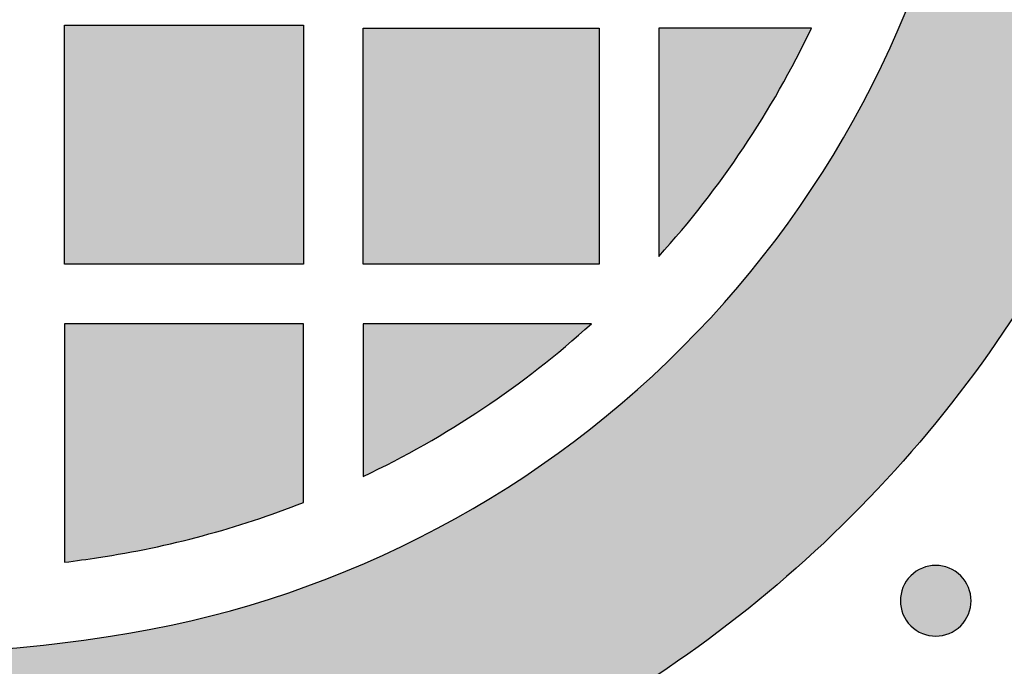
# Model space of a CAD drawing. Header units: millimetres. Extents: x -3873 to -97, y 912 to 4165.
# Tile 457 of 656: x -1536 to -1486, y 2739 to 2772. Entities that reach past the tile are written whole.
import ezdxf

# ---------------------------------------------------------------- set-up
doc = ezdxf.new("R2010")
doc.units = ezdxf.units.MM
doc.layers.add('pattern', color=7, linetype='Continuous', true_color=0x000000)

msp = doc.modelspace()

# ---------------------------------------------------------------- hatches: boundary and pattern name
at = {"layer": 'pattern'}
for points in [[(-1582.065, 2736.226), (-1587.821, 2751.251), (-1573.594, 2745.686), (-1571.085, 2744.751), (-1568.538, 2743.896), (-1565.957, 2743.121), (-1563.344, 2742.429), (-1560.705, 2741.821), (-1558.043, 2741.299), (-1555.362, 2740.865), (-1552.667, 2740.519), (-1549.962, 2740.262), (-1547.251, 2740.093), (-1544.539, 2740.014), (-1541.831, 2740.024), (-1539.13, 2740.123), (-1536.441, 2740.309), (-1533.768, 2740.581), (-1531.116, 2740.939), (-1530.121, 2741.099), (-1529.128, 2741.28), (-1528.135, 2741.48), (-1527.144, 2741.701), (-1526.155, 2741.941), (-1525.169, 2742.202), (-1524.186, 2742.483), (-1523.207, 2742.783), (-1522.233, 2743.104), (-1521.264, 2743.445), (-1520.301, 2743.805), (-1519.345, 2744.184), (-1518.395, 2744.583), (-1517.453, 2745.002), (-1516.52, 2745.439), (-1515.595, 2745.895), (-1514.679, 2746.369), (-1513.773, 2746.861), (-1512.878, 2747.371), (-1511.993, 2747.899), (-1511.12, 2748.444), (-1510.259, 2749.006), (-1509.41, 2749.584), (-1508.574, 2750.178), (-1507.751, 2750.787), (-1506.942, 2751.412), (-1506.147, 2752.051), (-1505.367, 2752.704), (-1504.602, 2753.371), (-1503.851, 2754.052), (-1503.116, 2754.745), (-1502.398, 2755.45), (-1501.692, 2756.169), (-1501, 2756.904), (-1500.319, 2757.654), (-1499.653, 2758.42), (-1498.999, 2759.2), (-1498.36, 2759.995), (-1497.736, 2760.804), (-1497.126, 2761.627), (-1496.533, 2762.463), (-1495.955, 2763.312), (-1495.393, 2764.173), (-1494.849, 2765.046), (-1494.321, 2765.931), (-1493.811, 2766.827), (-1493.319, 2767.732), (-1492.845, 2768.648), (-1492.389, 2769.573), (-1491.952, 2770.507), (-1491.534, 2771.449), (-1491.135, 2772.399), (-1490.755, 2773.356), (-1490.395, 2774.319), (-1490.055, 2775.287), (-1489.735, 2776.262), (-1489.434, 2777.24), (-1489.154, 2778.223), (-1488.893, 2779.209), (-1488.653, 2780.198), (-1488.432, 2781.189), (-1488.232, 2782.182), (-1488.052, 2783.176), (-1487.891, 2784.17), (-1487.534, 2786.823), (-1487.262, 2789.496), (-1487.076, 2792.185), (-1486.979, 2794.886), (-1486.969, 2797.594), (-1487.049, 2800.306), (-1487.217, 2803.016), (-1487.475, 2805.721), (-1487.822, 2808.416), (-1488.256, 2811.097), (-1488.778, 2813.759), (-1489.386, 2816.399), (-1490.079, 2819.011), (-1490.854, 2821.592), (-1491.71, 2824.139), (-1492.645, 2826.647), (-1498.212, 2840.874), (-1483.187, 2835.121), (-1482.522, 2833.594), (-1481.881, 2832.052), (-1481.267, 2830.496), (-1480.679, 2828.926), (-1480.119, 2827.343), (-1479.585, 2825.747), (-1479.079, 2824.139), (-1478.601, 2822.52), (-1478.151, 2820.891), (-1477.731, 2819.253), (-1477.339, 2817.605), (-1476.976, 2815.95), (-1476.643, 2814.287), (-1476.34, 2812.617), (-1476.066, 2810.942), (-1475.823, 2809.262), (-1475.609, 2807.578), (-1475.426, 2805.89), (-1475.274, 2804.201), (-1475.151, 2802.509), (-1475.059, 2800.817), (-1474.998, 2799.124), (-1474.967, 2797.433), (-1474.966, 2795.743), (-1474.995, 2794.055), (-1475.054, 2792.371), (-1475.142, 2790.691), (-1475.261, 2789.015), (-1475.409, 2787.345), (-1475.586, 2785.681), (-1475.792, 2784.025), (-1476.026, 2782.376), (-1476.224, 2781.15), (-1476.446, 2779.925), (-1476.693, 2778.701), (-1476.965, 2777.479), (-1477.261, 2776.259), (-1477.582, 2775.043), (-1477.928, 2773.832), (-1478.299, 2772.625), (-1478.694, 2771.424), (-1479.114, 2770.229), (-1479.558, 2769.042), (-1480.025, 2767.863), (-1480.517, 2766.692), (-1481.033, 2765.53), (-1481.571, 2764.379), (-1482.133, 2763.238), (-1482.718, 2762.109), (-1483.325, 2760.992), (-1483.954, 2759.888), (-1484.604, 2758.797), (-1485.276, 2757.721), (-1485.968, 2756.659), (-1486.68, 2755.612), (-1487.413, 2754.581), (-1488.164, 2753.567), (-1488.934, 2752.569), (-1489.722, 2751.589), (-1490.527, 2750.627), (-1491.349, 2749.683), (-1492.188, 2748.758), (-1493.042, 2747.852), (-1493.912, 2746.965), (-1494.798, 2746.096), (-1495.704, 2745.241), (-1496.629, 2744.403), (-1497.573, 2743.58), (-1498.535, 2742.775), (-1499.515, 2741.986), (-1500.512, 2741.216), (-1501.527, 2740.465), (-1502.557, 2739.733), (-1503.604, 2739.02), (-1504.666, 2738.328), (-1505.742, 2737.656), (-1506.833, 2737.005), (-1507.937, 2736.376), (-1509.054, 2735.769), (-1510.183, 2735.184), (-1511.323, 2734.622), (-1512.475, 2734.083), (-1513.636, 2733.568), (-1514.807, 2733.076), (-1515.986, 2732.607), (-1517.173, 2732.163), (-1518.368, 2731.744), (-1519.569, 2731.348), (-1520.776, 2730.978), (-1521.987, 2730.631), (-1523.203, 2730.31), (-1524.422, 2730.013), (-1525.644, 2729.742), (-1526.868, 2729.494), (-1528.094, 2729.272), (-1529.319, 2729.074), (-1530.968, 2728.839), (-1532.625, 2728.633), (-1534.288, 2728.456), (-1535.958, 2728.308), (-1537.634, 2728.189), (-1539.314, 2728.1), (-1540.999, 2728.04), (-1542.686, 2728.011), (-1544.376, 2728.012), (-1546.068, 2728.043), (-1547.76, 2728.104), (-1549.452, 2728.196), (-1551.144, 2728.318), (-1552.834, 2728.47), (-1554.521, 2728.653), (-1556.206, 2728.866), (-1557.886, 2729.109), (-1559.561, 2729.382), (-1561.23, 2729.686), (-1562.893, 2730.018), (-1564.549, 2730.381), (-1566.196, 2730.772), (-1567.835, 2731.193), (-1569.464, 2731.642), (-1571.083, 2732.12), (-1572.691, 2732.626), (-1574.287, 2733.159), (-1575.87, 2733.72), (-1577.44, 2734.307), (-1578.997, 2734.921), (-1580.539, 2735.561)], [(-1533.429, 2759.625), (-1533.43, 2771.625), (-1521.43, 2771.626), (-1521.429, 2759.626)], [(-1518.429, 2759.626), (-1518.43, 2771.479), (-1506.577, 2771.48), (-1506.576, 2759.627)], [(-1503.575, 2760.014), (-1503.003, 2760.66), (-1502.441, 2761.316), (-1501.892, 2761.983), (-1501.353, 2762.66), (-1500.827, 2763.348), (-1500.314, 2764.045), (-1499.813, 2764.752), (-1499.325, 2765.468), (-1498.85, 2766.193), (-1498.388, 2766.926), (-1497.94, 2767.668), (-1497.506, 2768.417), (-1497.086, 2769.173), (-1496.679, 2769.936), (-1496.288, 2770.706), (-1495.91, 2771.481), (-1503.576, 2771.481)], [(-1533.427, 2744.654), (-1531.714, 2744.894), (-1530.4, 2745.112), (-1529.091, 2745.367), (-1527.788, 2745.659), (-1526.494, 2745.987), (-1525.209, 2746.352), (-1523.935, 2746.752), (-1522.675, 2747.188), (-1521.428, 2747.659), (-1521.429, 2756.626), (-1533.428, 2756.625)], [(-1506.962, 2756.627), (-1518.429, 2756.626), (-1518.428, 2748.96), (-1517.652, 2749.337), (-1516.883, 2749.729), (-1516.12, 2750.135), (-1515.364, 2750.556), (-1514.615, 2750.99), (-1513.873, 2751.438), (-1513.14, 2751.9), (-1512.416, 2752.375), (-1511.7, 2752.863), (-1510.993, 2753.365), (-1510.295, 2753.878), (-1509.608, 2754.404), (-1508.931, 2754.943), (-1508.264, 2755.493), (-1507.607, 2756.054)], [(-1490.923, 2743.977), (-1490.95, 2743.949), (-1490.978, 2743.92), (-1491.004, 2743.89), (-1491.031, 2743.859), (-1491.056, 2743.828), (-1491.081, 2743.795), (-1491.106, 2743.762), (-1491.13, 2743.728), (-1491.154, 2743.693), (-1491.176, 2743.657), (-1491.198, 2743.621), (-1491.22, 2743.583), (-1491.24, 2743.545), (-1491.26, 2743.507), (-1491.279, 2743.467), (-1491.296, 2743.427), (-1491.313, 2743.386), (-1491.33, 2743.345), (-1491.345, 2743.303), (-1491.359, 2743.261), (-1491.372, 2743.218), (-1491.384, 2743.174), (-1491.395, 2743.13), (-1491.405, 2743.086), (-1491.413, 2743.041), (-1491.421, 2742.997), (-1491.428, 2742.951), (-1491.433, 2742.906), (-1491.437, 2742.86), (-1491.44, 2742.814), (-1491.442, 2742.769), (-1491.442, 2742.723), (-1491.442, 2742.677), (-1491.44, 2742.631), (-1491.437, 2742.585), (-1491.433, 2742.539), (-1491.428, 2742.494), (-1491.421, 2742.449), (-1491.413, 2742.404), (-1491.405, 2742.359), (-1491.395, 2742.315), (-1491.384, 2742.271), (-1491.372, 2742.228), (-1491.359, 2742.185), (-1491.345, 2742.142), (-1491.329, 2742.1), (-1491.313, 2742.059), (-1491.296, 2742.018), (-1491.278, 2741.978), (-1491.26, 2741.939), (-1491.24, 2741.9), (-1491.219, 2741.862), (-1491.198, 2741.825), (-1491.176, 2741.788), (-1491.153, 2741.753), (-1491.13, 2741.718), (-1491.106, 2741.684), (-1491.081, 2741.65), (-1491.056, 2741.618), (-1491.03, 2741.586), (-1491.004, 2741.555), (-1490.977, 2741.526), (-1490.95, 2741.497), (-1490.923, 2741.468), (-1490.895, 2741.441), (-1490.866, 2741.414), (-1490.836, 2741.387), (-1490.805, 2741.361), (-1490.773, 2741.335), (-1490.741, 2741.31), (-1490.708, 2741.285), (-1490.674, 2741.261), (-1490.639, 2741.238), (-1490.603, 2741.215), (-1490.566, 2741.193), (-1490.529, 2741.172), (-1490.491, 2741.151), (-1490.452, 2741.132), (-1490.413, 2741.113), (-1490.373, 2741.095), (-1490.332, 2741.078), (-1490.291, 2741.062), (-1490.249, 2741.047), (-1490.206, 2741.033), (-1490.163, 2741.019), (-1490.12, 2741.007), (-1490.076, 2740.996), (-1490.032, 2740.987), (-1489.987, 2740.978), (-1489.942, 2740.97), (-1489.897, 2740.964), (-1489.852, 2740.958), (-1489.806, 2740.954), (-1489.76, 2740.951), (-1489.714, 2740.95), (-1489.668, 2740.949), (-1489.622, 2740.95), (-1489.577, 2740.951), (-1489.531, 2740.954), (-1489.485, 2740.959), (-1489.44, 2740.964), (-1489.395, 2740.97), (-1489.35, 2740.978), (-1489.305, 2740.987), (-1489.261, 2740.997), (-1489.217, 2741.008), (-1489.173, 2741.02), (-1489.13, 2741.033), (-1489.088, 2741.047), (-1489.046, 2741.062), (-1489.005, 2741.078), (-1488.964, 2741.095), (-1488.924, 2741.113), (-1488.884, 2741.132), (-1488.846, 2741.151), (-1488.808, 2741.172), (-1488.77, 2741.193), (-1488.734, 2741.215), (-1488.698, 2741.238), (-1488.663, 2741.261), (-1488.629, 2741.285), (-1488.596, 2741.31), (-1488.564, 2741.335), (-1488.532, 2741.361), (-1488.501, 2741.387), (-1488.471, 2741.414), (-1488.442, 2741.441), (-1488.414, 2741.469), (-1488.387, 2741.497), (-1488.36, 2741.526), (-1488.333, 2741.556), (-1488.307, 2741.586), (-1488.281, 2741.618), (-1488.256, 2741.65), (-1488.231, 2741.684), (-1488.207, 2741.718), (-1488.184, 2741.753), (-1488.161, 2741.788), (-1488.139, 2741.825), (-1488.118, 2741.862), (-1488.097, 2741.9), (-1488.077, 2741.939), (-1488.059, 2741.978), (-1488.041, 2742.018), (-1488.024, 2742.059), (-1488.008, 2742.1), (-1487.992, 2742.142), (-1487.978, 2742.185), (-1487.965, 2742.228), (-1487.953, 2742.271), (-1487.942, 2742.315), (-1487.932, 2742.359), (-1487.924, 2742.404), (-1487.916, 2742.449), (-1487.91, 2742.494), (-1487.904, 2742.54), (-1487.9, 2742.585), (-1487.897, 2742.631), (-1487.895, 2742.677), (-1487.895, 2742.723), (-1487.895, 2742.769), (-1487.897, 2742.815), (-1487.9, 2742.86), (-1487.904, 2742.906), (-1487.91, 2742.952), (-1487.916, 2742.997), (-1487.924, 2743.042), (-1487.932, 2743.086), (-1487.942, 2743.131), (-1487.953, 2743.175), (-1487.965, 2743.218), (-1487.978, 2743.261), (-1487.993, 2743.303), (-1488.008, 2743.345), (-1488.024, 2743.387), (-1488.041, 2743.427), (-1488.059, 2743.468), (-1488.078, 2743.507), (-1488.097, 2743.546), (-1488.118, 2743.584), (-1488.139, 2743.621), (-1488.161, 2743.657), (-1488.184, 2743.693), (-1488.207, 2743.728), (-1488.231, 2743.762), (-1488.256, 2743.795), (-1488.281, 2743.828), (-1488.307, 2743.859), (-1488.333, 2743.89), (-1488.36, 2743.92), (-1488.387, 2743.949), (-1488.414, 2743.977), (-1488.443, 2744.005), (-1488.472, 2744.032), (-1488.501, 2744.059), (-1488.532, 2744.085), (-1488.564, 2744.111), (-1488.596, 2744.136), (-1488.629, 2744.16), (-1488.664, 2744.184), (-1488.698, 2744.208), (-1488.734, 2744.231), (-1488.771, 2744.253), (-1488.808, 2744.274), (-1488.846, 2744.294), (-1488.885, 2744.314), (-1488.924, 2744.333), (-1488.964, 2744.351), (-1489.005, 2744.368), (-1489.046, 2744.384), (-1489.088, 2744.399), (-1489.131, 2744.413), (-1489.174, 2744.426), (-1489.217, 2744.438), (-1489.261, 2744.449), (-1489.305, 2744.459), (-1489.35, 2744.468), (-1489.395, 2744.475), (-1489.44, 2744.482), (-1489.486, 2744.487), (-1489.531, 2744.491), (-1489.577, 2744.494), (-1489.623, 2744.496), (-1489.669, 2744.497), (-1489.715, 2744.496), (-1489.76, 2744.494), (-1489.806, 2744.491), (-1489.852, 2744.487), (-1489.897, 2744.482), (-1489.943, 2744.475), (-1489.988, 2744.468), (-1490.032, 2744.459), (-1490.076, 2744.449), (-1490.12, 2744.438), (-1490.164, 2744.426), (-1490.207, 2744.413), (-1490.249, 2744.399), (-1490.291, 2744.384), (-1490.332, 2744.368), (-1490.373, 2744.351), (-1490.413, 2744.333), (-1490.453, 2744.314), (-1490.491, 2744.294), (-1490.529, 2744.274), (-1490.567, 2744.252), (-1490.603, 2744.23), (-1490.639, 2744.208), (-1490.674, 2744.184), (-1490.708, 2744.16), (-1490.741, 2744.136), (-1490.774, 2744.11), (-1490.805, 2744.085), (-1490.836, 2744.058), (-1490.866, 2744.032), (-1490.895, 2744.004)]]:
    msp.add_hatch(color=256, dxfattribs=at).paths.add_polyline_path(points, flags=0)

# ---------------------------------------------------------------- linework, layer by layer
for points in [[(-1533.429, 2759.625), (-1533.43, 2771.625), (-1521.43, 2771.626), (-1521.429, 2759.626)], [(-1518.429, 2759.626), (-1518.43, 2771.479), (-1506.577, 2771.48), (-1506.576, 2759.627)]]:
    msp.add_lwpolyline(points, close=True, dxfattribs=at)
for points in [[(-1495.91, 2771.481), (-1503.576, 2771.481), (-1503.575, 2760.014)], [(-1521.428, 2747.659), (-1521.429, 2756.626), (-1533.428, 2756.625), (-1533.427, 2744.654)], [(-1506.962, 2756.627), (-1518.429, 2756.626), (-1518.428, 2748.96)]]:
    msp.add_lwpolyline(points, dxfattribs=at)
for centre, radius, start, end in [((-1538.827, 2791.873), 51.514, 315.0047, 351.4006), ((-1538.827, 2791.873), 47.514, 317.8942, 334.5853), ((-1538.827, 2791.873), 47.514, 295.4241, 312.1152), ((-1538.827, 2791.873), 51.514, 278.6088, 315.0047), ((-1538.827, 2791.873), 47.514, 278.6088, 291.4798), ((-1543.487, 2822.659), 82.651, 248.63815, 278.60876), ((-1543.487, 2822.659), 78.651, 277.3486, 278.60877), ((-1489.669, 2742.723), 1.774, 315.0047, 135.0047), ((-1489.669, 2742.723), 1.774, 135.0047, 315.0047)]:
    msp.add_arc(centre, radius, start, end, dxfattribs=at)
at = {"layer": 'pattern', "extrusion": (0, 0, -1)}
for start, end in [(188.59942, 224.99533), (224.99533, 261.39124)]:
    msp.add_arc((1538.827, 2791.873), 63.514, start, end, dxfattribs=at)

doc.saveas('drawing.dxf')
